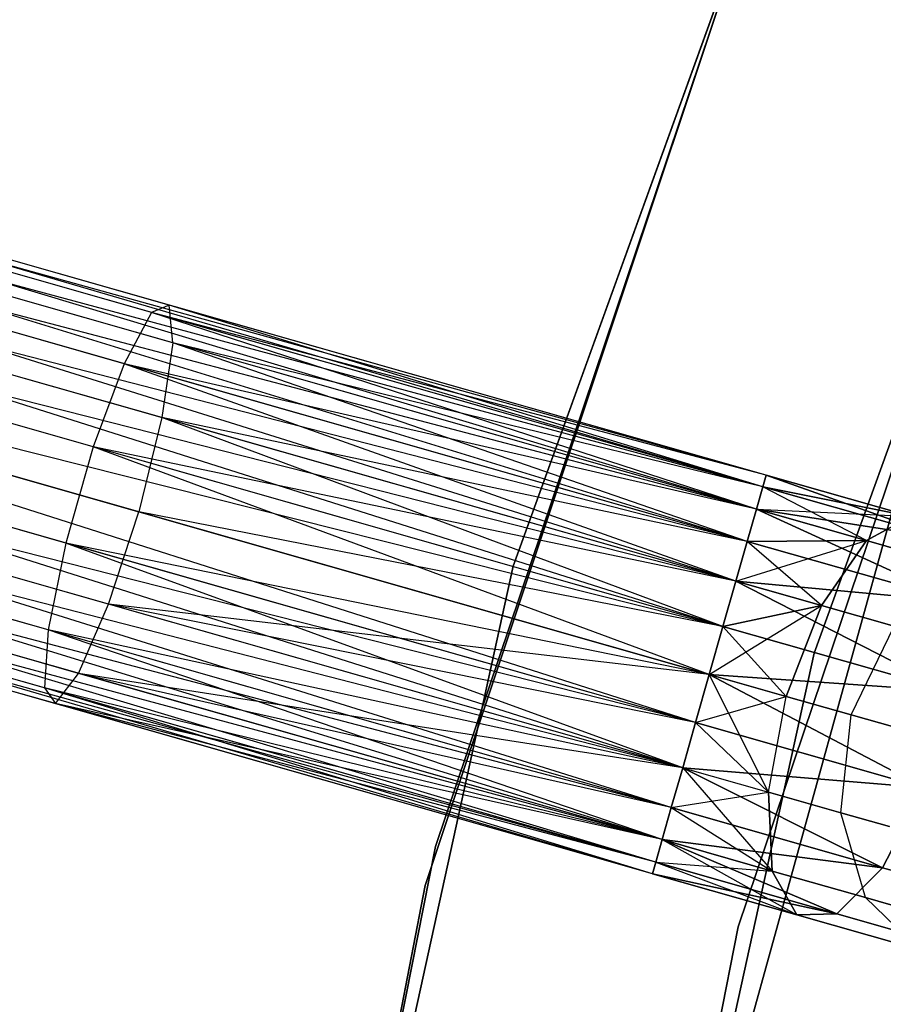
# Model space of a CAD drawing. Extents: x -91 to 91, y -91 to 262.
# Tile 282 of 480: x -63.37 to -59.23, y 15.53 to 20.25. Entities that reach past the tile are written whole.
import ezdxf

# ---------------------------------------------------------------- set-up
doc = ezdxf.new("R2010")
doc.units = 0
doc.header["$LTSCALE"] = 25.4
doc.layers.get('0').update_dxf_attribs({"linetype": 'CONTINUOUS'})

# ---------------------------------------------------------------- blocks, each defined once
blk = doc.blocks.new('ETE0_STL_1')
at = {"color": 0}
for p, q in [((-58.1815, 25.4393, 330.5076), (-61.0043, 17.6275, 330.5076)), ((-61.0043, 17.6275, 321.0076), (-58.1815, 25.4393, 321.0076)), ((-58.1815, 25.4393, 330.5076), (-61.0043, 17.6275, 330.5076)), ((-61.0043, 17.6275, 321.0076), (-58.1815, 25.4393, 321.0076)), ((-59.5632, 17.2111, 330.5076), (-56.8072, 24.8384, 330.5076)), ((-56.8072, 24.8384, 321.0076), (-59.5632, 17.2111, 321.0076)), ((-56.8072, 24.8384, 321.0076), (-59.5632, 17.2111, 321.0076)), ((-59.5632, 17.2111, 330.5076), (-56.8072, 24.8384, 330.5076)), ((-61.3764, 16.2846, 159.5), (-58.7257, 24.1565, 159.5)), ((-58.7257, 24.1565, 169), (-61.3764, 16.2846, 169)), ((-58.7257, 24.1565, 169), (-61.3764, 16.2846, 169)), ((-61.3764, 16.2846, 159.5), (-58.7257, 24.1565, 159.5)), ((-58.7991, 23.9774, 158.5), (-61.4257, 16.0974, 158.5)), ((-61.4257, 16.0974, 159.5), (-58.7991, 23.9774, 159.5)), ((-58.7991, 23.9774, 158.5), (-61.4257, 16.0974, 158.5)), ((-61.4257, 16.0974, 159.5), (-58.7991, 23.9774, 159.5)), ((-57.3385, 23.5859, 159.5), (-59.9265, 15.9, 159.5)), ((-59.9265, 15.9, 169), (-57.3385, 23.5859, 169)), ((-59.9265, 15.9, 169), (-57.3385, 23.5859, 169)), ((-57.3385, 23.5859, 159.5), (-59.9265, 15.9, 159.5)), ((-58.4985, 20.3893, 327.5076), (-60.6594, 12.5793, 327.5076)), ((-60.6594, 12.5793, 328.5076), (-58.4985, 20.3893, 328.5076)), ((-58.4985, 20.3893, 327.5076), (-60.6594, 12.5793, 327.5076)), ((-60.6594, 12.5793, 328.5076), (-58.4985, 20.3893, 328.5076)), ((-59.8086, 18.008, 170.3622), (-67.1899, 20.1725, 170.1281)), ((-59.7927, 18.0635, 170.1281), (-67.1899, 20.1725, 170.1281)), ((-59.8086, 18.008, 170.3622), (-67.1899, 20.1725, 170.1281)), ((-59.7927, 18.0635, 170.1281), (-67.1899, 20.1725, 170.1281)), ((-59.7927, 18.0635, 169.8871), (-67.1899, 20.1725, 170.1281)), ((-59.7927, 18.0635, 169.8871), (-67.1899, 20.1725, 170.1281)), ((-59.7927, 18.0635, 169.8871), (-67.2057, 20.117, 169.653)), ((-59.8086, 18.008, 169.653), (-67.2057, 20.117, 169.653)), ((-59.7927, 18.0635, 169.8871), (-67.2057, 20.117, 169.653)), ((-59.8086, 18.008, 169.653), (-67.2057, 20.117, 169.653)), ((-59.8393, 17.9003, 169.4395), (-67.2057, 20.117, 169.653)), ((-59.8393, 17.9003, 169.4395), (-67.2057, 20.117, 169.653)), ((-59.8831, 17.7465, 170.7561), (-67.2365, 20.0092, 170.5757)), ((-59.8393, 17.9003, 170.5757), (-67.2365, 20.0092, 170.5757)), ((-59.8831, 17.7465, 170.7561), (-67.2365, 20.0092, 170.5757)), ((-59.8393, 17.9003, 170.5757), (-67.2365, 20.0092, 170.5757)), ((-59.8086, 18.008, 170.3622), (-67.2365, 20.0092, 170.5757)), ((-59.8086, 18.008, 170.3622), (-67.2365, 20.0092, 170.5757)), ((-59.8393, 17.9003, 169.4395), (-67.2803, 19.8555, 169.2591)), ((-59.8831, 17.7465, 169.2591), (-67.2803, 19.8555, 169.2591)), ((-59.8393, 17.9003, 169.4395), (-67.2803, 19.8555, 169.2591)), ((-59.8831, 17.7465, 169.2591), (-67.2803, 19.8555, 169.2591)), ((-59.9375, 17.5557, 169.1222), (-67.2803, 19.8555, 169.2591)), ((-59.9375, 17.5557, 169.1222), (-67.2803, 19.8555, 169.2591)), ((-62.6515, 18.8785, 319.6635), (-65.446, 19.6753, 318.998)), ((-62.6515, 18.8785, 319.6635), (-65.446, 19.6753, 318.998)), ((-59.9993, 17.339, 170.9785), (-67.3347, 19.6647, 170.8931)), ((-59.9375, 17.5557, 170.8931), (-67.3347, 19.6647, 170.8931)), ((-59.9993, 17.339, 170.9785), (-67.3347, 19.6647, 170.8931)), ((-59.9375, 17.5557, 170.8931), (-67.3347, 19.6647, 170.8931)), ((-59.8831, 17.7465, 170.7561), (-67.3347, 19.6647, 170.8931)), ((-59.8831, 17.7465, 170.7561), (-67.3347, 19.6647, 170.8931)), ((-62.7356, 18.8425, 320.1334), (-65.5969, 19.6583, 319.4519)), ((-62.7356, 18.8425, 320.1334), (-65.5969, 19.6583, 319.4519)), ((-59.9375, 17.5557, 169.1222), (-67.3965, 19.4479, 169.0367)), ((-59.9375, 17.5557, 169.1222), (-67.3965, 19.4479, 169.0367)), ((-59.9993, 17.339, 169.0367), (-67.3965, 19.4479, 169.0367)), ((-59.9993, 17.339, 169.0367), (-67.3965, 19.4479, 169.0367)), ((-62.6337, 18.697, 319.2211), (-65.3652, 19.4757, 318.5705)), ((-62.6337, 18.697, 319.2211), (-65.3652, 19.4757, 318.5705)), ((-62.8668, 18.5972, 320.5228), (-65.7835, 19.4288, 319.8282)), ((-62.8668, 18.5972, 320.5228), (-65.7835, 19.4288, 319.8282)), ((-67.4621, 19.2178, 171.0076), (-59.9993, 17.339, 170.9785)), ((-60.0649, 17.1088, 169.0076), (-67.4621, 19.2178, 169.0076)), ((-60.0649, 17.1088, 169.0076), (-67.4621, 19.2178, 169.0076)), ((-60.1305, 16.8787, 170.9785), (-67.4621, 19.2178, 171.0076)), ((-60.1305, 16.8787, 170.9785), (-67.4621, 19.2178, 171.0076)), ((-60.0649, 17.1088, 171.0076), (-67.4621, 19.2178, 171.0076)), ((-60.0649, 17.1088, 171.0076), (-67.4621, 19.2178, 171.0076)), ((-67.4621, 19.2178, 171.0076), (-59.9993, 17.339, 170.9785)), ((-62.6863, 18.3394, 318.9072), (-65.3732, 19.1055, 318.2673)), ((-62.6863, 18.3394, 318.9072), (-65.3732, 19.1055, 318.2673)), ((-63.015, 18.1988, 320.7428), (-65.9629, 19.0392, 320.0407)), ((-63.015, 18.1988, 320.7428), (-65.9629, 19.0392, 320.0407)), ((-60.1305, 16.8787, 169.0367), (-67.5277, 18.9876, 169.0367)), ((-60.1305, 16.8787, 169.0367), (-67.5277, 18.9876, 169.0367)), ((-60.1923, 16.6619, 169.1222), (-67.5277, 18.9876, 169.0367)), ((-60.1923, 16.6619, 169.1222), (-67.5277, 18.9876, 169.0367)), ((-62.6515, 18.8785, 319.6635), (-62.7356, 18.8425, 320.1334)), ((-62.6515, 18.8785, 319.6635), (-62.7356, 18.8425, 320.1334)), ((-59.7927, 18.0635, 319.8871), (-62.6515, 18.8785, 319.6635)), ((-59.7927, 18.0635, 320.1281), (-62.6515, 18.8785, 319.6635)), ((-59.7927, 18.0635, 320.1281), (-62.6515, 18.8785, 319.6635)), ((-59.7927, 18.0635, 319.8871), (-62.6515, 18.8785, 319.6635)), ((-59.8086, 18.008, 319.653), (-62.6515, 18.8785, 319.6635)), ((-59.8086, 18.008, 319.653), (-62.6515, 18.8785, 319.6635)), ((-62.6337, 18.697, 319.2211), (-62.6515, 18.8785, 319.6635)), ((-62.6337, 18.697, 319.2211), (-62.6515, 18.8785, 319.6635)), ((-62.7356, 18.8425, 320.1334), (-62.8668, 18.5972, 320.5228)), ((-62.7356, 18.8425, 320.1334), (-62.8668, 18.5972, 320.5228)), ((-59.8393, 17.9003, 320.5757), (-62.7356, 18.8425, 320.1334)), ((-59.8086, 18.008, 320.3622), (-62.7356, 18.8425, 320.1334)), ((-59.8393, 17.9003, 320.5757), (-62.7356, 18.8425, 320.1334)), ((-59.8086, 18.008, 320.3622), (-62.7356, 18.8425, 320.1334)), ((-59.7927, 18.0635, 320.1281), (-62.7356, 18.8425, 320.1334)), ((-59.7927, 18.0635, 320.1281), (-62.7356, 18.8425, 320.1334)), ((-60.2467, 16.4711, 170.7561), (-67.5895, 18.7709, 170.8931)), ((-60.1923, 16.6619, 170.8931), (-67.5895, 18.7709, 170.8931)), ((-60.2467, 16.4711, 170.7561), (-67.5895, 18.7709, 170.8931)), ((-60.1923, 16.6619, 170.8931), (-67.5895, 18.7709, 170.8931)), ((-60.1305, 16.8787, 170.9785), (-67.5895, 18.7709, 170.8931)), ((-60.1305, 16.8787, 170.9785), (-67.5895, 18.7709, 170.8931)), ((-62.6337, 18.697, 319.2211), (-62.6863, 18.3394, 318.9072)), ((-62.6337, 18.697, 319.2211), (-62.6863, 18.3394, 318.9072)), ((-59.8086, 18.008, 319.653), (-62.6337, 18.697, 319.2211)), ((-59.8393, 17.9003, 319.4395), (-62.6337, 18.697, 319.2211)), ((-59.8086, 18.008, 319.653), (-62.6337, 18.697, 319.2211)), ((-59.8393, 17.9003, 319.4395), (-62.6337, 18.697, 319.2211)), ((-59.8831, 17.7465, 319.2591), (-62.6337, 18.697, 319.2211)), ((-59.8831, 17.7465, 319.2591), (-62.6337, 18.697, 319.2211)), ((-65.4681, 18.6493, 318.1579), (-62.7972, 17.8878, 318.794)), ((-65.4681, 18.6493, 318.1579), (-62.7972, 17.8878, 318.794)), ((-62.8668, 18.5972, 320.5228), (-63.015, 18.1988, 320.7428)), ((-62.8668, 18.5972, 320.5228), (-63.015, 18.1988, 320.7428)), ((-59.9375, 17.5557, 320.8931), (-62.8668, 18.5972, 320.5228)), ((-59.8831, 17.7465, 320.7561), (-62.8668, 18.5972, 320.5228)), ((-59.9375, 17.5557, 320.8931), (-62.8668, 18.5972, 320.5228)), ((-59.8831, 17.7465, 320.7561), (-62.8668, 18.5972, 320.5228)), ((-59.8393, 17.9003, 320.5757), (-62.8668, 18.5972, 320.5228)), ((-59.8393, 17.9003, 320.5757), (-62.8668, 18.5972, 320.5228)), ((-60.1923, 16.6619, 169.1222), (-67.6439, 18.5801, 169.2591)), ((-60.2467, 16.4711, 169.2591), (-67.6439, 18.5801, 169.2591)), ((-60.1923, 16.6619, 169.1222), (-67.6439, 18.5801, 169.2591)), ((-60.2467, 16.4711, 169.2591), (-67.6439, 18.5801, 169.2591)), ((-60.2906, 16.3174, 169.4395), (-67.6439, 18.5801, 169.2591)), ((-60.2906, 16.3174, 169.4395), (-67.6439, 18.5801, 169.2591)), ((-63.1463, 17.7385, 320.7428), (-66.0942, 18.5789, 320.0407)), ((-63.1463, 17.7385, 320.7428), (-66.0942, 18.5789, 320.0407)), ((-60.3213, 16.2096, 170.3622), (-67.6877, 18.4263, 170.5757)), ((-60.2906, 16.3174, 170.5757), (-67.6877, 18.4263, 170.5757)), ((-60.3213, 16.2096, 170.3622), (-67.6877, 18.4263, 170.5757)), ((-60.2906, 16.3174, 170.5757), (-67.6877, 18.4263, 170.5757)), ((-60.2467, 16.4711, 170.7561), (-67.6877, 18.4263, 170.5757)), ((-60.2467, 16.4711, 170.7561), (-67.6877, 18.4263, 170.5757)), ((-60.2906, 16.3174, 169.4395), (-67.7185, 18.3186, 169.653)), ((-60.3213, 16.2096, 169.653), (-67.7185, 18.3186, 169.653)), ((-60.2906, 16.3174, 169.4395), (-67.7185, 18.3186, 169.653)), ((-60.3213, 16.2096, 169.653), (-67.7185, 18.3186, 169.653)), ((-60.3371, 16.1541, 169.8871), (-67.7185, 18.3186, 169.653)), ((-60.3371, 16.1541, 169.8871), (-67.7185, 18.3186, 169.653)), ((-62.6863, 18.3394, 318.9072), (-62.7972, 17.8878, 318.794)), ((-62.6863, 18.3394, 318.9072), (-62.7972, 17.8878, 318.794)), ((-59.8831, 17.7465, 319.2591), (-62.6863, 18.3394, 318.9072)), ((-59.8831, 17.7465, 319.2591), (-62.6863, 18.3394, 318.9072)), ((-59.9375, 17.5557, 319.1222), (-62.6863, 18.3394, 318.9072)), ((-59.9375, 17.5557, 319.1222), (-62.6863, 18.3394, 318.9072)), ((-59.9993, 17.339, 319.0367), (-62.6863, 18.3394, 318.9072)), ((-59.9993, 17.339, 319.0367), (-62.6863, 18.3394, 318.9072)), ((-60.3371, 16.1541, 169.8871), (-67.7343, 18.2631, 170.1281)), ((-60.3371, 16.1541, 169.8871), (-67.7343, 18.2631, 170.1281)), ((-60.3371, 16.1541, 170.1281), (-67.7343, 18.2631, 170.1281)), ((-60.3371, 16.1541, 170.1281), (-67.7343, 18.2631, 170.1281)), ((-60.3213, 16.2096, 170.3622), (-67.7343, 18.2631, 170.1281)), ((-60.3213, 16.2096, 170.3622), (-67.7343, 18.2631, 170.1281)), ((-62.9411, 17.4456, 318.9072), (-65.6281, 18.2117, 318.2673)), ((-62.9411, 17.4456, 318.9072), (-65.6281, 18.2117, 318.2673)), ((-63.015, 18.1988, 320.7428), (-63.1463, 17.7385, 320.7428)), ((-63.015, 18.1988, 320.7428), (-63.1463, 17.7385, 320.7428)), ((-60.0649, 17.1088, 321.0076), (-63.015, 18.1988, 320.7428)), ((-59.9993, 17.339, 320.9785), (-63.015, 18.1988, 320.7428)), ((-60.0649, 17.1088, 321.0076), (-63.015, 18.1988, 320.7428)), ((-59.9993, 17.339, 320.9785), (-63.015, 18.1988, 320.7428)), ((-59.9375, 17.5557, 320.8931), (-63.015, 18.1988, 320.7428)), ((-59.9375, 17.5557, 320.8931), (-63.015, 18.1988, 320.7428)), ((-63.2305, 17.3218, 320.5228), (-66.1471, 18.1533, 319.8282)), ((-63.2305, 17.3218, 320.5228), (-66.1471, 18.1533, 319.8282)), ((-59.7927, 18.0635, 320.1281), (-59.8086, 18.008, 320.3622)), ((-59.8086, 18.008, 319.653), (-59.7927, 18.0635, 319.8871)), ((-59.7927, 18.0635, 320.1281), (-59.8086, 18.008, 320.3622)), ((-59.8086, 18.008, 319.653), (-59.7927, 18.0635, 319.8871)), ((-59.8086, 18.008, 170.3622), (-59.7927, 18.0635, 170.1281)), ((-59.7927, 18.0635, 169.8871), (-59.8086, 18.008, 169.653)), ((-59.7927, 18.0635, 169.8871), (-59.8086, 18.008, 169.653)), ((-59.8086, 18.008, 170.3622), (-59.7927, 18.0635, 170.1281)), ((-59.1011, 17.8663, 320.2712), (-59.7927, 18.0635, 320.1281)), ((-59.1011, 17.8663, 320.2712), (-59.7927, 18.0635, 319.8871)), ((-59.1011, 17.8663, 320.2712), (-59.7927, 18.0635, 320.1281)), ((-59.1011, 17.8663, 320.2712), (-59.7927, 18.0635, 319.8871)), ((-58.942, 17.7609, 319.8322), (-59.7927, 18.0635, 319.8871)), ((-58.942, 17.7609, 319.8322), (-59.7927, 18.0635, 319.8871)), ((-59.7927, 18.0635, 170.1281), (-59.1011, 17.8663, 169.744)), ((-59.7927, 18.0635, 169.8871), (-59.1011, 17.8663, 169.744)), ((-59.7927, 18.0635, 169.8871), (-59.1011, 17.8663, 169.744)), ((-59.7927, 18.0635, 170.1281), (-59.1011, 17.8663, 169.744)), ((-59.7927, 18.0635, 170.1281), (-58.942, 17.7609, 170.183)), ((-59.7927, 18.0635, 170.1281), (-58.942, 17.7609, 170.183)), ((-59.8086, 18.008, 320.3622), (-59.8393, 17.9003, 320.5757)), ((-59.8393, 17.9003, 319.4395), (-59.8086, 18.008, 319.653)), ((-59.8086, 18.008, 320.3622), (-59.8393, 17.9003, 320.5757)), ((-59.8393, 17.9003, 319.4395), (-59.8086, 18.008, 319.653)), ((-59.8393, 17.9003, 170.5757), (-59.8086, 18.008, 170.3622)), ((-59.8086, 18.008, 169.653), (-59.8393, 17.9003, 169.4395)), ((-59.8086, 18.008, 169.653), (-59.8393, 17.9003, 169.4395)), ((-59.8393, 17.9003, 170.5757), (-59.8086, 18.008, 170.3622)), ((-59.3123, 17.75, 320.6847), (-59.8086, 18.008, 320.3622)), ((-59.3123, 17.75, 320.6847), (-59.8086, 18.008, 320.3622)), ((-59.1011, 17.8663, 320.2712), (-59.8086, 18.008, 320.3622)), ((-59.1011, 17.8663, 320.2712), (-59.8086, 18.008, 320.3622)), ((-58.942, 17.7609, 319.8322), (-59.8086, 18.008, 319.653)), ((-58.942, 17.7609, 319.8322), (-59.8086, 18.008, 319.653)), ((-59.8086, 18.008, 169.653), (-59.1011, 17.8663, 169.744)), ((-59.8086, 18.008, 169.653), (-59.1011, 17.8663, 169.744)), ((-59.8086, 18.008, 170.3622), (-58.942, 17.7609, 170.183)), ((-59.8086, 18.008, 170.3622), (-58.942, 17.7609, 170.183)), ((-63.085, 17.1141, 319.2211), (-65.8165, 17.8929, 318.5705)), ((-63.085, 17.1141, 319.2211), (-65.8165, 17.8929, 318.5705)), ((-62.9411, 17.4456, 318.9072), (-62.7972, 17.8878, 318.794)), ((-62.9411, 17.4456, 318.9072), (-62.7972, 17.8878, 318.794)), ((-62.7972, 17.8878, 318.794), (-60.0649, 17.1088, 319.0076)), ((-59.9993, 17.339, 319.0367), (-62.7972, 17.8878, 318.794)), ((-59.9993, 17.339, 319.0367), (-62.7972, 17.8878, 318.794)), ((-62.7972, 17.8878, 318.794), (-60.0649, 17.1088, 319.0076)), ((-59.8393, 17.9003, 320.5757), (-59.8831, 17.7465, 320.7561)), ((-59.8831, 17.7465, 319.2591), (-59.8393, 17.9003, 319.4395)), ((-59.8393, 17.9003, 320.5757), (-59.8831, 17.7465, 320.7561)), ((-59.8831, 17.7465, 319.2591), (-59.8393, 17.9003, 319.4395)), ((-59.8831, 17.7465, 170.7561), (-59.8393, 17.9003, 170.5757)), ((-59.8393, 17.9003, 169.4395), (-59.8831, 17.7465, 169.2591)), ((-59.8393, 17.9003, 169.4395), (-59.8831, 17.7465, 169.2591)), ((-59.8831, 17.7465, 170.7561), (-59.8393, 17.9003, 170.5757)), ((-59.3123, 17.75, 320.6847), (-59.8393, 17.9003, 320.5757)), ((-59.3123, 17.75, 320.6847), (-59.8393, 17.9003, 320.5757)), ((-58.942, 17.7609, 319.8322), (-59.8393, 17.9003, 319.4395)), ((-58.942, 17.7609, 319.8322), (-59.8393, 17.9003, 319.4395)), ((-58.8716, 17.4581, 319.4683), (-59.8393, 17.9003, 319.4395)), ((-58.8716, 17.4581, 319.4683), (-59.8393, 17.9003, 319.4395)), ((-59.8393, 17.9003, 169.4395), (-59.3123, 17.75, 169.3306)), ((-59.8393, 17.9003, 169.4395), (-59.3123, 17.75, 169.3306)), ((-59.8393, 17.9003, 169.4395), (-59.1011, 17.8663, 169.744)), ((-59.8393, 17.9003, 169.4395), (-59.1011, 17.8663, 169.744)), ((-59.8393, 17.9003, 170.5757), (-58.942, 17.7609, 170.183)), ((-59.8393, 17.9003, 170.5757), (-58.942, 17.7609, 170.183)), ((-59.8393, 17.9003, 170.5757), (-58.8716, 17.4581, 170.5469)), ((-59.8393, 17.9003, 170.5757), (-58.8716, 17.4581, 170.5469)), ((-63.2484, 17.0442, 320.1334), (-66.1096, 17.8599, 319.4519)), ((-63.2484, 17.0442, 320.1334), (-66.1096, 17.8599, 319.4519)), ((-59.3123, 17.75, 320.6847), (-59.1011, 17.8663, 320.2712)), ((-59.3123, 17.75, 320.6847), (-59.1011, 17.8663, 320.2712)), ((-59.1011, 17.8663, 169.744), (-59.3123, 17.75, 169.3306)), ((-59.1011, 17.8663, 169.744), (-59.3123, 17.75, 169.3306)), ((-63.1959, 16.9692, 319.6635), (-65.9903, 17.7659, 318.998)), ((-63.1959, 16.9692, 319.6635), (-65.9903, 17.7659, 318.998)), ((-63.1463, 17.7385, 320.7428), (-63.2305, 17.3218, 320.5228)), ((-63.1463, 17.7385, 320.7428), (-63.2305, 17.3218, 320.5228)), ((-60.1923, 16.6619, 320.8931), (-63.1463, 17.7385, 320.7428)), ((-60.1305, 16.8787, 320.9785), (-63.1463, 17.7385, 320.7428)), ((-60.1923, 16.6619, 320.8931), (-63.1463, 17.7385, 320.7428)), ((-60.1305, 16.8787, 320.9785), (-63.1463, 17.7385, 320.7428)), ((-60.0649, 17.1088, 321.0076), (-63.1463, 17.7385, 320.7428)), ((-60.0649, 17.1088, 321.0076), (-63.1463, 17.7385, 320.7428)), ((-59.9375, 17.5557, 169.1222), (-59.3123, 17.75, 169.3306)), ((-59.9375, 17.5557, 169.1222), (-59.3123, 17.75, 169.3306)), ((-59.8831, 17.7465, 320.7561), (-59.9375, 17.5557, 320.8931)), ((-59.9375, 17.5557, 319.1222), (-59.8831, 17.7465, 319.2591)), ((-59.8831, 17.7465, 320.7561), (-59.9375, 17.5557, 320.8931)), ((-59.9375, 17.5557, 319.1222), (-59.8831, 17.7465, 319.2591)), ((-59.9375, 17.5557, 170.8931), (-59.8831, 17.7465, 170.7561)), ((-59.8831, 17.7465, 169.2591), (-59.9375, 17.5557, 169.1222)), ((-59.8831, 17.7465, 169.2591), (-59.9375, 17.5557, 169.1222)), ((-59.9375, 17.5557, 170.8931), (-59.8831, 17.7465, 170.7561)), ((-59.3123, 17.75, 320.6847), (-59.8831, 17.7465, 320.7561)), ((-59.3123, 17.75, 320.6847), (-59.8831, 17.7465, 320.7561)), ((-59.8831, 17.7465, 169.2591), (-59.3123, 17.75, 169.3306)), ((-59.8831, 17.7465, 169.2591), (-59.3123, 17.75, 169.3306)), ((-59.5273, 17.4388, 320.9779), (-59.8831, 17.7465, 320.7561)), ((-59.5273, 17.4388, 320.9779), (-59.8831, 17.7465, 320.7561)), ((-58.8716, 17.4581, 319.4683), (-59.8831, 17.7465, 319.2591)), ((-58.8716, 17.4581, 319.4683), (-59.8831, 17.7465, 319.2591)), ((-59.8831, 17.7465, 170.7561), (-58.8716, 17.4581, 170.5469)), ((-59.8831, 17.7465, 170.7561), (-58.8716, 17.4581, 170.5469)), ((-59.5273, 17.4388, 320.9779), (-59.3123, 17.75, 320.6847)), ((-59.5273, 17.4388, 320.9779), (-59.3123, 17.75, 320.6847)), ((-59.3123, 17.75, 169.3306), (-59.5273, 17.4388, 169.0373)), ((-59.3123, 17.75, 169.3306), (-59.5273, 17.4388, 169.0373)), ((-58.8655, 17.6226, 320.9951), (-59.3123, 17.75, 320.6847)), ((-58.8655, 17.6226, 320.9951), (-59.3123, 17.75, 320.6847)), ((-59.3123, 17.75, 169.3306), (-58.8655, 17.6226, 169.0201)), ((-59.3123, 17.75, 169.3306), (-58.8655, 17.6226, 169.0201)), ((-61.0043, 17.6275, 330.5076), (-62.7832, 9.514, 330.5076)), ((-62.7832, 9.514, 321.0076), (-61.0043, 17.6275, 321.0076)), ((-61.0043, 17.6275, 330.5076), (-62.7832, 9.514, 330.5076)), ((-62.7832, 9.514, 321.0076), (-61.0043, 17.6275, 321.0076)), ((-61.0043, 17.6275, 330.5076), (-61.0043, 17.6275, 321.0076)), ((-61.0043, 17.6275, 330.5076), (-61.0043, 17.6275, 321.0076)), ((-59.9375, 17.5557, 320.8931), (-59.9993, 17.339, 320.9785)), ((-59.9993, 17.339, 319.0367), (-59.9375, 17.5557, 319.1222)), ((-59.9375, 17.5557, 320.8931), (-59.9993, 17.339, 320.9785)), ((-59.9993, 17.339, 319.0367), (-59.9375, 17.5557, 319.1222)), ((-59.9993, 17.339, 170.9785), (-59.9375, 17.5557, 170.8931)), ((-59.9375, 17.5557, 169.1222), (-59.9993, 17.339, 169.0367)), ((-59.9375, 17.5557, 169.1222), (-59.9993, 17.339, 169.0367)), ((-59.9993, 17.339, 170.9785), (-59.9375, 17.5557, 170.8931)), ((-59.5273, 17.4388, 320.9779), (-59.9375, 17.5557, 320.8931)), ((-59.5273, 17.4388, 320.9779), (-59.9375, 17.5557, 320.8931)), ((-58.8716, 17.4581, 319.4683), (-59.9375, 17.5557, 319.1222)), ((-58.8716, 17.4581, 319.4683), (-59.9375, 17.5557, 319.1222)), ((-58.9059, 17.0272, 319.2628), (-59.9375, 17.5557, 319.1222)), ((-58.9059, 17.0272, 319.2628), (-59.9375, 17.5557, 319.1222)), ((-59.9375, 17.5557, 169.1222), (-59.5273, 17.4388, 169.0373)), ((-59.9375, 17.5557, 169.1222), (-59.5273, 17.4388, 169.0373)), ((-59.9375, 17.5557, 170.8931), (-58.8716, 17.4581, 170.5469)), ((-59.9375, 17.5557, 170.8931), (-58.8716, 17.4581, 170.5469)), ((-59.9375, 17.5557, 170.8931), (-58.9059, 17.0272, 170.7524)), ((-59.9375, 17.5557, 170.8931), (-58.9059, 17.0272, 170.7524)), ((-63.085, 17.1141, 319.2211), (-62.9411, 17.4456, 318.9072)), ((-63.085, 17.1141, 319.2211), (-62.9411, 17.4456, 318.9072)), ((-60.0649, 17.1088, 319.0076), (-62.9411, 17.4456, 318.9072)), ((-60.1305, 16.8787, 319.0367), (-62.9411, 17.4456, 318.9072)), ((-60.0649, 17.1088, 319.0076), (-62.9411, 17.4456, 318.9072)), ((-60.1305, 16.8787, 319.0367), (-62.9411, 17.4456, 318.9072)), ((-60.1923, 16.6619, 319.1222), (-62.9411, 17.4456, 318.9072)), ((-60.1923, 16.6619, 319.1222), (-62.9411, 17.4456, 318.9072)), ((-60.0649, 17.1088, 169.0076), (-59.5273, 17.4388, 169.0373)), ((-60.0649, 17.1088, 169.0076), (-59.5273, 17.4388, 169.0373)), ((-59.5273, 17.4388, 320.9779), (-59.9993, 17.339, 320.9785)), ((-59.5273, 17.4388, 320.9779), (-59.9993, 17.339, 320.9785)), ((-59.9993, 17.339, 169.0367), (-59.5273, 17.4388, 169.0373)), ((-59.9993, 17.339, 169.0367), (-59.5273, 17.4388, 169.0373)), ((-59.6969, 17.0039, 321.0837), (-59.5273, 17.4388, 320.9779)), ((-59.6969, 17.0039, 321.0837), (-59.5273, 17.4388, 320.9779)), ((-59.5273, 17.4388, 169.0373), (-59.6969, 17.0039, 168.9315)), ((-59.5273, 17.4388, 169.0373), (-59.6969, 17.0039, 168.9315)), ((-59.1796, 17.3396, 321.2195), (-59.5273, 17.4388, 320.9779)), ((-59.1796, 17.3396, 321.2195), (-59.5273, 17.4388, 320.9779)), ((-59.5273, 17.4388, 169.0373), (-59.1796, 17.3396, 168.7957)), ((-59.5273, 17.4388, 169.0373), (-59.1796, 17.3396, 168.7957)), ((-63.2305, 17.3218, 320.5228), (-63.2484, 17.0442, 320.1334)), ((-63.2305, 17.3218, 320.5228), (-63.2484, 17.0442, 320.1334)), ((-60.2906, 16.3174, 320.5757), (-63.2305, 17.3218, 320.5228)), ((-60.2467, 16.4711, 320.7561), (-63.2305, 17.3218, 320.5228)), ((-60.2906, 16.3174, 320.5757), (-63.2305, 17.3218, 320.5228)), ((-60.2467, 16.4711, 320.7561), (-63.2305, 17.3218, 320.5228)), ((-60.1923, 16.6619, 320.8931), (-63.2305, 17.3218, 320.5228)), ((-60.1923, 16.6619, 320.8931), (-63.2305, 17.3218, 320.5228)), ((-59.9993, 17.339, 320.9785), (-60.0649, 17.1088, 321.0076)), ((-60.0649, 17.1088, 319.0076), (-59.9993, 17.339, 319.0367)), ((-59.9993, 17.339, 320.9785), (-60.0649, 17.1088, 321.0076)), ((-60.0649, 17.1088, 319.0076), (-59.9993, 17.339, 319.0367)), ((-59.9993, 17.339, 169.0367), (-60.0649, 17.1088, 169.0076)), ((-60.0649, 17.1088, 171.0076), (-59.9993, 17.339, 170.9785)), ((-59.9993, 17.339, 169.0367), (-60.0649, 17.1088, 169.0076)), ((-60.0649, 17.1088, 171.0076), (-59.9993, 17.339, 170.9785)), ((-59.6969, 17.0039, 321.0837), (-59.9993, 17.339, 320.9785)), ((-59.6969, 17.0039, 321.0837), (-59.9993, 17.339, 320.9785)), ((-58.9059, 17.0272, 319.2628), (-59.9993, 17.339, 319.0367)), ((-58.9059, 17.0272, 319.2628), (-59.9993, 17.339, 319.0367)), ((-59.9993, 17.339, 170.9785), (-58.9059, 17.0272, 170.7524)), ((-59.9993, 17.339, 170.9785), (-58.9059, 17.0272, 170.7524)), ((-59.3849, 16.9149, 321.3005), (-59.1796, 17.3396, 321.2195)), ((-59.3849, 16.9149, 321.3005), (-59.1796, 17.3396, 321.2195)), ((-59.3849, 16.9149, 168.7147), (-59.1796, 17.3396, 168.7957)), ((-59.3849, 16.9149, 168.7147), (-59.1796, 17.3396, 168.7957)), ((-61.3002, 9.2893, 330.5076), (-59.5632, 17.2111, 330.5076)), ((-59.5632, 17.2111, 321.0076), (-61.3002, 9.2893, 321.0076)), ((-59.5632, 17.2111, 321.0076), (-61.3002, 9.2893, 321.0076)), ((-61.3002, 9.2893, 330.5076), (-59.5632, 17.2111, 330.5076)), ((-59.5632, 17.2111, 321.0076), (-59.5632, 17.2111, 330.5076)), ((-59.5632, 17.2111, 321.0076), (-59.5632, 17.2111, 330.5076)), ((-63.1959, 16.9692, 319.6635), (-63.085, 17.1141, 319.2211)), ((-63.1959, 16.9692, 319.6635), (-63.085, 17.1141, 319.2211)), ((-60.1923, 16.6619, 319.1222), (-63.085, 17.1141, 319.2211)), ((-60.2467, 16.4711, 319.2591), (-63.085, 17.1141, 319.2211)), ((-60.1923, 16.6619, 319.1222), (-63.085, 17.1141, 319.2211)), ((-60.2467, 16.4711, 319.2591), (-63.085, 17.1141, 319.2211)), ((-60.2906, 16.3174, 319.4395), (-63.085, 17.1141, 319.2211)), ((-60.2906, 16.3174, 319.4395), (-63.085, 17.1141, 319.2211)), ((-60.1305, 16.8787, 319.0367), (-60.0649, 17.1088, 319.0076)), ((-60.0649, 17.1088, 321.0076), (-60.1305, 16.8787, 320.9785)), ((-60.1305, 16.8787, 319.0367), (-60.0649, 17.1088, 319.0076)), ((-60.0649, 17.1088, 321.0076), (-60.1305, 16.8787, 320.9785)), ((-60.0649, 17.1088, 169.0076), (-60.1305, 16.8787, 169.0367)), ((-60.1305, 16.8787, 170.9785), (-60.0649, 17.1088, 171.0076)), ((-60.1305, 16.8787, 170.9785), (-60.0649, 17.1088, 171.0076)), ((-60.0649, 17.1088, 169.0076), (-60.1305, 16.8787, 169.0367)), ((-60.0649, 17.1088, 321.0076), (-59.6969, 17.0039, 321.0837)), ((-58.9059, 17.0272, 319.2628), (-60.0649, 17.1088, 319.0076)), ((-58.9059, 17.0272, 319.2628), (-60.0649, 17.1088, 319.0076)), ((-59.0372, 16.5669, 319.2628), (-60.0649, 17.1088, 319.0076)), ((-59.0372, 16.5669, 319.2628), (-60.0649, 17.1088, 319.0076)), ((-59.7822, 16.545, 320.9779), (-60.0649, 17.1088, 321.0076)), ((-59.7822, 16.545, 320.9779), (-60.0649, 17.1088, 321.0076)), ((-60.0649, 17.1088, 321.0076), (-59.6969, 17.0039, 321.0837)), ((-59.6969, 17.0039, 168.9315), (-60.0649, 17.1088, 169.0076)), ((-60.0649, 17.1088, 171.0076), (-58.9059, 17.0272, 170.7524)), ((-60.0649, 17.1088, 171.0076), (-58.9059, 17.0272, 170.7524)), ((-60.0649, 17.1088, 171.0076), (-59.0372, 16.5669, 170.7524)), ((-60.0649, 17.1088, 171.0076), (-59.0372, 16.5669, 170.7524)), ((-59.6969, 17.0039, 168.9315), (-60.0649, 17.1088, 169.0076)), ((-60.3371, 16.1541, 320.1281), (-63.2484, 17.0442, 320.1334)), ((-63.2484, 17.0442, 320.1334), (-63.1959, 16.9692, 319.6635)), ((-60.3213, 16.2096, 320.3622), (-63.2484, 17.0442, 320.1334)), ((-60.3371, 16.1541, 320.1281), (-63.2484, 17.0442, 320.1334)), ((-60.3213, 16.2096, 320.3622), (-63.2484, 17.0442, 320.1334)), ((-60.2906, 16.3174, 320.5757), (-63.2484, 17.0442, 320.1334)), ((-60.2906, 16.3174, 320.5757), (-63.2484, 17.0442, 320.1334)), ((-63.2484, 17.0442, 320.1334), (-63.1959, 16.9692, 319.6635)), ((-60.1305, 16.8787, 169.0367), (-59.6969, 17.0039, 168.9315)), ((-60.1305, 16.8787, 169.0367), (-59.6969, 17.0039, 168.9315)), ((-59.7822, 16.545, 320.9779), (-59.6969, 17.0039, 321.0837)), ((-59.7822, 16.545, 320.9779), (-59.6969, 17.0039, 321.0837)), ((-59.7822, 16.545, 169.0373), (-59.6969, 17.0039, 168.9315)), ((-59.7822, 16.545, 169.0373), (-59.6969, 17.0039, 168.9315)), ((-59.6969, 17.0039, 321.0837), (-59.3849, 16.9149, 321.3005)), ((-59.6969, 17.0039, 321.0837), (-59.3849, 16.9149, 321.3005)), ((-59.3849, 16.9149, 168.7147), (-59.6969, 17.0039, 168.9315)), ((-59.3849, 16.9149, 168.7147), (-59.6969, 17.0039, 168.9315)), ((-60.3371, 16.1541, 320.1281), (-63.1959, 16.9692, 319.6635)), ((-60.3371, 16.1541, 319.8871), (-63.1959, 16.9692, 319.6635)), ((-60.2906, 16.3174, 319.4395), (-63.1959, 16.9692, 319.6635)), ((-60.2906, 16.3174, 319.4395), (-63.1959, 16.9692, 319.6635)), ((-60.3213, 16.2096, 319.653), (-63.1959, 16.9692, 319.6635)), ((-60.3371, 16.1541, 319.8871), (-63.1959, 16.9692, 319.6635)), ((-60.3213, 16.2096, 319.653), (-63.1959, 16.9692, 319.6635)), ((-60.3371, 16.1541, 320.1281), (-63.1959, 16.9692, 319.6635)), ((-59.4344, 16.4458, 321.2195), (-59.3849, 16.9149, 321.3005)), ((-59.4344, 16.4458, 321.2195), (-59.3849, 16.9149, 321.3005)), ((-59.4344, 16.4458, 168.7957), (-59.3849, 16.9149, 168.7147)), ((-59.4344, 16.4458, 168.7957), (-59.3849, 16.9149, 168.7147)), ((-59.3849, 16.9149, 321.3005), (-59.1764, 16.8555, 321.6249)), ((-59.3849, 16.9149, 321.3005), (-59.1764, 16.8555, 321.6249)), ((-59.1764, 16.8555, 168.3903), (-59.3849, 16.9149, 168.7147)), ((-59.1764, 16.8555, 168.3903), (-59.3849, 16.9149, 168.7147)), ((-60.1923, 16.6619, 319.1222), (-60.1305, 16.8787, 319.0367)), ((-60.1305, 16.8787, 320.9785), (-60.1923, 16.6619, 320.8931)), ((-60.1923, 16.6619, 319.1222), (-60.1305, 16.8787, 319.0367)), ((-60.1305, 16.8787, 320.9785), (-60.1923, 16.6619, 320.8931)), ((-60.1305, 16.8787, 169.0367), (-60.1923, 16.6619, 169.1222)), ((-60.1923, 16.6619, 170.8931), (-60.1305, 16.8787, 170.9785)), ((-60.1923, 16.6619, 170.8931), (-60.1305, 16.8787, 170.9785)), ((-60.1305, 16.8787, 169.0367), (-60.1923, 16.6619, 169.1222)), ((-59.0372, 16.5669, 319.2628), (-60.1305, 16.8787, 319.0367)), ((-59.0372, 16.5669, 319.2628), (-60.1305, 16.8787, 319.0367)), ((-60.1305, 16.8787, 320.9785), (-59.7822, 16.545, 320.9779)), ((-60.1305, 16.8787, 320.9785), (-59.7822, 16.545, 320.9779)), ((-60.1305, 16.8787, 170.9785), (-59.0372, 16.5669, 170.7524)), ((-60.1305, 16.8787, 170.9785), (-59.0372, 16.5669, 170.7524)), ((-60.1305, 16.8787, 169.0367), (-59.7822, 16.545, 169.0373)), ((-60.1305, 16.8787, 169.0367), (-59.7822, 16.545, 169.0373)), ((-60.2467, 16.4711, 319.2591), (-60.1923, 16.6619, 319.1222)), ((-60.1923, 16.6619, 320.8931), (-60.2467, 16.4711, 320.7561)), ((-60.2467, 16.4711, 319.2591), (-60.1923, 16.6619, 319.1222)), ((-60.1923, 16.6619, 320.8931), (-60.2467, 16.4711, 320.7561)), ((-60.1923, 16.6619, 169.1222), (-60.2467, 16.4711, 169.2591)), ((-60.2467, 16.4711, 170.7561), (-60.1923, 16.6619, 170.8931)), ((-60.2467, 16.4711, 170.7561), (-60.1923, 16.6619, 170.8931)), ((-60.1923, 16.6619, 169.1222), (-60.2467, 16.4711, 169.2591)), ((-59.0372, 16.5669, 319.2628), (-60.1923, 16.6619, 319.1222)), ((-59.0372, 16.5669, 319.2628), (-60.1923, 16.6619, 319.1222)), ((-59.2352, 16.1827, 319.4683), (-60.1923, 16.6619, 319.1222)), ((-59.2352, 16.1827, 319.4683), (-60.1923, 16.6619, 319.1222)), ((-60.1923, 16.6619, 320.8931), (-59.7822, 16.545, 320.9779)), ((-60.1923, 16.6619, 320.8931), (-59.7822, 16.545, 320.9779)), ((-60.1923, 16.6619, 320.8931), (-59.7636, 16.1671, 320.6847)), ((-60.1923, 16.6619, 320.8931), (-59.7636, 16.1671, 320.6847)), ((-60.1923, 16.6619, 170.8931), (-59.0372, 16.5669, 170.7524)), ((-60.1923, 16.6619, 170.8931), (-59.0372, 16.5669, 170.7524)), ((-60.1923, 16.6619, 170.8931), (-59.2352, 16.1827, 170.5469)), ((-60.1923, 16.6619, 170.8931), (-59.2352, 16.1827, 170.5469)), ((-60.1923, 16.6619, 169.1222), (-59.7822, 16.545, 169.0373)), ((-60.1923, 16.6619, 169.1222), (-59.7822, 16.545, 169.0373)), ((-59.0372, 16.5669, 319.2628), (-59.2352, 16.1827, 319.4683)), ((-59.0372, 16.5669, 319.2628), (-59.2352, 16.1827, 319.4683)), ((-59.2352, 16.1827, 170.5469), (-59.0372, 16.5669, 170.7524)), ((-59.2352, 16.1827, 170.5469), (-59.0372, 16.5669, 170.7524)), ((-60.2467, 16.4711, 169.2591), (-59.7822, 16.545, 169.0373)), ((-60.2467, 16.4711, 169.2591), (-59.7822, 16.545, 169.0373)), ((-59.4344, 16.4458, 321.2195), (-59.7822, 16.545, 320.9779)), ((-59.7822, 16.545, 320.9779), (-59.7636, 16.1671, 320.6847)), ((-59.7822, 16.545, 320.9779), (-59.7636, 16.1671, 320.6847)), ((-59.4344, 16.4458, 321.2195), (-59.7822, 16.545, 320.9779)), ((-59.7636, 16.1671, 169.3306), (-59.7822, 16.545, 169.0373)), ((-59.7822, 16.545, 169.0373), (-59.4344, 16.4458, 168.7957)), ((-59.7636, 16.1671, 169.3306), (-59.7822, 16.545, 169.0373)), ((-59.7822, 16.545, 169.0373), (-59.4344, 16.4458, 168.7957)), ((-60.2906, 16.3174, 319.4395), (-60.2467, 16.4711, 319.2591)), ((-60.2467, 16.4711, 320.7561), (-60.2906, 16.3174, 320.5757)), ((-60.2906, 16.3174, 319.4395), (-60.2467, 16.4711, 319.2591)), ((-60.2467, 16.4711, 320.7561), (-60.2906, 16.3174, 320.5757)), ((-60.2467, 16.4711, 169.2591), (-60.2906, 16.3174, 169.4395)), ((-60.2906, 16.3174, 170.5757), (-60.2467, 16.4711, 170.7561)), ((-60.2906, 16.3174, 170.5757), (-60.2467, 16.4711, 170.7561)), ((-60.2467, 16.4711, 169.2591), (-60.2906, 16.3174, 169.4395)), ((-59.2352, 16.1827, 319.4683), (-60.2467, 16.4711, 319.2591)), ((-59.2352, 16.1827, 319.4683), (-60.2467, 16.4711, 319.2591)), ((-60.2467, 16.4711, 320.7561), (-59.7636, 16.1671, 320.6847)), ((-60.2467, 16.4711, 320.7561), (-59.7636, 16.1671, 320.6847)), ((-60.2467, 16.4711, 170.7561), (-59.2352, 16.1827, 170.5469)), ((-60.2467, 16.4711, 170.7561), (-59.2352, 16.1827, 170.5469)), ((-60.2467, 16.4711, 169.2591), (-59.7636, 16.1671, 169.3306)), ((-60.2467, 16.4711, 169.2591), (-59.7636, 16.1671, 169.3306)), ((-59.3168, 16.0398, 320.9951), (-59.4344, 16.4458, 321.2195)), ((-59.2021, 16.3796, 321.5811), (-59.4344, 16.4458, 321.2195)), ((-59.3168, 16.0398, 320.9951), (-59.4344, 16.4458, 321.2195)), ((-59.2021, 16.3796, 321.5811), (-59.4344, 16.4458, 321.2195)), ((-59.3168, 16.0398, 169.0201), (-59.4344, 16.4458, 168.7957)), ((-59.4344, 16.4458, 168.7957), (-59.2021, 16.3796, 168.4341)), ((-59.3168, 16.0398, 169.0201), (-59.4344, 16.4458, 168.7957)), ((-59.4344, 16.4458, 168.7957), (-59.2021, 16.3796, 168.4341)), ((-62.9769, 8.1341, 159.5), (-61.3764, 16.2846, 159.5)), ((-61.3764, 16.2846, 169), (-62.9769, 8.1341, 169)), ((-62.9769, 8.1341, 159.5), (-61.3764, 16.2846, 159.5)), ((-61.3764, 16.2846, 169), (-62.9769, 8.1341, 169)), ((-61.3764, 16.2846, 159.5), (-61.3764, 16.2846, 169)), ((-61.3764, 16.2846, 159.5), (-61.3764, 16.2846, 169)), ((-60.3213, 16.2096, 319.653), (-60.2906, 16.3174, 319.4395)), ((-60.2906, 16.3174, 320.5757), (-60.3213, 16.2096, 320.3622)), ((-60.3213, 16.2096, 319.653), (-60.2906, 16.3174, 319.4395)), ((-60.2906, 16.3174, 320.5757), (-60.3213, 16.2096, 320.3622)), ((-60.2906, 16.3174, 169.4395), (-60.3213, 16.2096, 169.653)), ((-60.3213, 16.2096, 170.3622), (-60.2906, 16.3174, 170.5757)), ((-60.3213, 16.2096, 170.3622), (-60.2906, 16.3174, 170.5757)), ((-60.2906, 16.3174, 169.4395), (-60.3213, 16.2096, 169.653)), ((-59.2352, 16.1827, 319.4683), (-60.2906, 16.3174, 319.4395)), ((-59.2352, 16.1827, 319.4683), (-60.2906, 16.3174, 319.4395)), ((-59.4547, 15.9626, 319.8322), (-60.2906, 16.3174, 319.4395)), ((-59.4547, 15.9626, 319.8322), (-60.2906, 16.3174, 319.4395)), ((-59.7636, 16.1671, 320.6847), (-60.2906, 16.3174, 320.5757)), ((-60.2906, 16.3174, 320.5757), (-59.6454, 15.9569, 320.2712)), ((-60.2906, 16.3174, 320.5757), (-59.6454, 15.9569, 320.2712)), ((-59.7636, 16.1671, 320.6847), (-60.2906, 16.3174, 320.5757)), ((-60.2906, 16.3174, 170.5757), (-59.2352, 16.1827, 170.5469)), ((-60.2906, 16.3174, 170.5757), (-59.2352, 16.1827, 170.5469)), ((-60.2906, 16.3174, 170.5757), (-59.4547, 15.9626, 170.183)), ((-60.2906, 16.3174, 170.5757), (-59.4547, 15.9626, 170.183)), ((-60.2906, 16.3174, 169.4395), (-59.7636, 16.1671, 169.3306)), ((-60.2906, 16.3174, 169.4395), (-59.7636, 16.1671, 169.3306)), ((-60.3371, 16.1541, 319.8871), (-60.3213, 16.2096, 319.653)), ((-60.3213, 16.2096, 320.3622), (-60.3371, 16.1541, 320.1281)), ((-60.3371, 16.1541, 319.8871), (-60.3213, 16.2096, 319.653)), ((-60.3213, 16.2096, 320.3622), (-60.3371, 16.1541, 320.1281)), ((-60.3213, 16.2096, 169.653), (-60.3371, 16.1541, 169.8871)), ((-60.3371, 16.1541, 170.1281), (-60.3213, 16.2096, 170.3622)), ((-60.3371, 16.1541, 170.1281), (-60.3213, 16.2096, 170.3622)), ((-60.3213, 16.2096, 169.653), (-60.3371, 16.1541, 169.8871)), ((-59.4547, 15.9626, 319.8322), (-60.3213, 16.2096, 319.653)), ((-59.4547, 15.9626, 319.8322), (-60.3213, 16.2096, 319.653)), ((-60.3213, 16.2096, 320.3622), (-59.6454, 15.9569, 320.2712)), ((-60.3213, 16.2096, 320.3622), (-59.6454, 15.9569, 320.2712)), ((-60.3213, 16.2096, 170.3622), (-59.4547, 15.9626, 170.183)), ((-60.3213, 16.2096, 170.3622), (-59.4547, 15.9626, 170.183)), ((-60.3213, 16.2096, 169.653), (-59.6454, 15.9569, 169.744)), ((-60.3213, 16.2096, 169.653), (-59.6454, 15.9569, 169.744)), ((-60.3213, 16.2096, 169.653), (-59.7636, 16.1671, 169.3306)), ((-60.3213, 16.2096, 169.653), (-59.7636, 16.1671, 169.3306)), ((-59.2352, 16.1827, 319.4683), (-59.4547, 15.9626, 319.8322)), ((-59.2352, 16.1827, 319.4683), (-59.4547, 15.9626, 319.8322)), ((-59.4547, 15.9626, 170.183), (-59.2352, 16.1827, 170.5469)), ((-59.4547, 15.9626, 170.183), (-59.2352, 16.1827, 170.5469)), ((-58.3777, 15.9382, 320.0641), (-59.2352, 16.1827, 319.4683)), ((-58.3777, 15.9382, 320.0641), (-59.2352, 16.1827, 319.4683)), ((-59.2352, 16.1827, 170.5469), (-58.3777, 15.9382, 169.9511)), ((-59.2352, 16.1827, 170.5469), (-58.3777, 15.9382, 169.9511)), ((-59.4547, 15.9626, 319.8322), (-60.3371, 16.1541, 319.8871)), ((-59.4547, 15.9626, 319.8322), (-60.3371, 16.1541, 319.8871)), ((-59.6454, 15.9569, 320.2712), (-60.3371, 16.1541, 319.8871)), ((-59.6454, 15.9569, 320.2712), (-60.3371, 16.1541, 320.1281)), ((-59.6454, 15.9569, 320.2712), (-60.3371, 16.1541, 319.8871)), ((-59.6454, 15.9569, 320.2712), (-60.3371, 16.1541, 320.1281)), ((-60.3371, 16.1541, 169.8871), (-59.6454, 15.9569, 169.744)), ((-60.3371, 16.1541, 170.1281), (-59.6454, 15.9569, 169.744)), ((-60.3371, 16.1541, 170.1281), (-59.4547, 15.9626, 170.183)), ((-60.3371, 16.1541, 170.1281), (-59.4547, 15.9626, 170.183)), ((-60.3371, 16.1541, 170.1281), (-59.6454, 15.9569, 169.744)), ((-60.3371, 16.1541, 169.8871), (-59.6454, 15.9569, 169.744)), ((-59.6454, 15.9569, 320.2712), (-59.7636, 16.1671, 320.6847)), ((-59.3168, 16.0398, 320.9951), (-59.7636, 16.1671, 320.6847)), ((-59.6454, 15.9569, 320.2712), (-59.7636, 16.1671, 320.6847)), ((-59.3168, 16.0398, 320.9951), (-59.7636, 16.1671, 320.6847)), ((-59.7636, 16.1671, 169.3306), (-59.6454, 15.9569, 169.744)), ((-59.7636, 16.1671, 169.3306), (-59.6454, 15.9569, 169.744)), ((-59.7636, 16.1671, 169.3306), (-59.3168, 16.0398, 169.0201)), ((-59.7636, 16.1671, 169.3306), (-59.3168, 16.0398, 169.0201)), ((-61.4257, 16.0974, 158.5), (-63.0014, 7.9421, 158.5)), ((-63.0014, 7.9421, 159.5), (-61.4257, 16.0974, 159.5)), ((-61.4257, 16.0974, 158.5), (-63.0014, 7.9421, 158.5)), ((-63.0014, 7.9421, 159.5), (-61.4257, 16.0974, 159.5)), ((-61.4257, 16.0974, 158.5), (-61.4257, 16.0974, 159.5)), ((-61.4257, 16.0974, 158.5), (-61.4257, 16.0974, 159.5)), ((-59.059, 15.7898, 320.6786), (-59.3168, 16.0398, 320.9951)), ((-59.0183, 15.9546, 321.4596), (-59.3168, 16.0398, 320.9951)), ((-59.059, 15.7898, 320.6786), (-59.3168, 16.0398, 320.9951)), ((-59.0183, 15.9546, 321.4596), (-59.3168, 16.0398, 320.9951)), ((-59.059, 15.7898, 169.3366), (-59.3168, 16.0398, 169.0201)), ((-59.3168, 16.0398, 169.0201), (-59.0183, 15.9546, 168.5556)), ((-59.3168, 16.0398, 169.0201), (-59.0183, 15.9546, 168.5556)), ((-59.059, 15.7898, 169.3366), (-59.3168, 16.0398, 169.0201)), ((-59.4547, 15.9626, 319.8322), (-59.6454, 15.9569, 320.2712)), ((-59.4547, 15.9626, 319.8322), (-59.6454, 15.9569, 320.2712)), ((-59.6454, 15.9569, 169.744), (-59.4547, 15.9626, 170.183)), ((-59.6454, 15.9569, 169.744), (-59.4547, 15.9626, 170.183)), ((-59.059, 15.7898, 320.6786), (-59.6454, 15.9569, 320.2712)), ((-59.059, 15.7898, 320.6786), (-59.6454, 15.9569, 320.2712)), ((-59.6454, 15.9569, 169.744), (-59.059, 15.7898, 169.3366)), ((-59.6454, 15.9569, 169.744), (-59.059, 15.7898, 169.3366)), ((-58.7201, 15.7531, 320.3427), (-59.4547, 15.9626, 319.8322)), ((-58.7201, 15.7531, 320.3427), (-59.4547, 15.9626, 319.8322)), ((-59.4547, 15.9626, 170.183), (-58.7201, 15.7531, 169.6726)), ((-59.4547, 15.9626, 170.183), (-58.7201, 15.7531, 169.6726)), ((-59.9265, 15.9, 159.5), (-61.4892, 7.9419, 159.5)), ((-61.4892, 7.9419, 169), (-59.9265, 15.9, 169)), ((-61.4892, 7.9419, 169), (-59.9265, 15.9, 169)), ((-59.9265, 15.9, 159.5), (-61.4892, 7.9419, 159.5)), ((-59.9265, 15.9, 169), (-59.9265, 15.9, 159.5)), ((-59.9265, 15.9, 169), (-59.9265, 15.9, 159.5))]:
    blk.add_line(p, q, dxfattribs=at)

msp = doc.modelspace()

# ---------------------------------------------------------------- block references
at = {"color": 253}
msp.add_blockref('ETE0_STL_1', (0, 0), dxfattribs=at)

doc.saveas('drawing.dxf')
